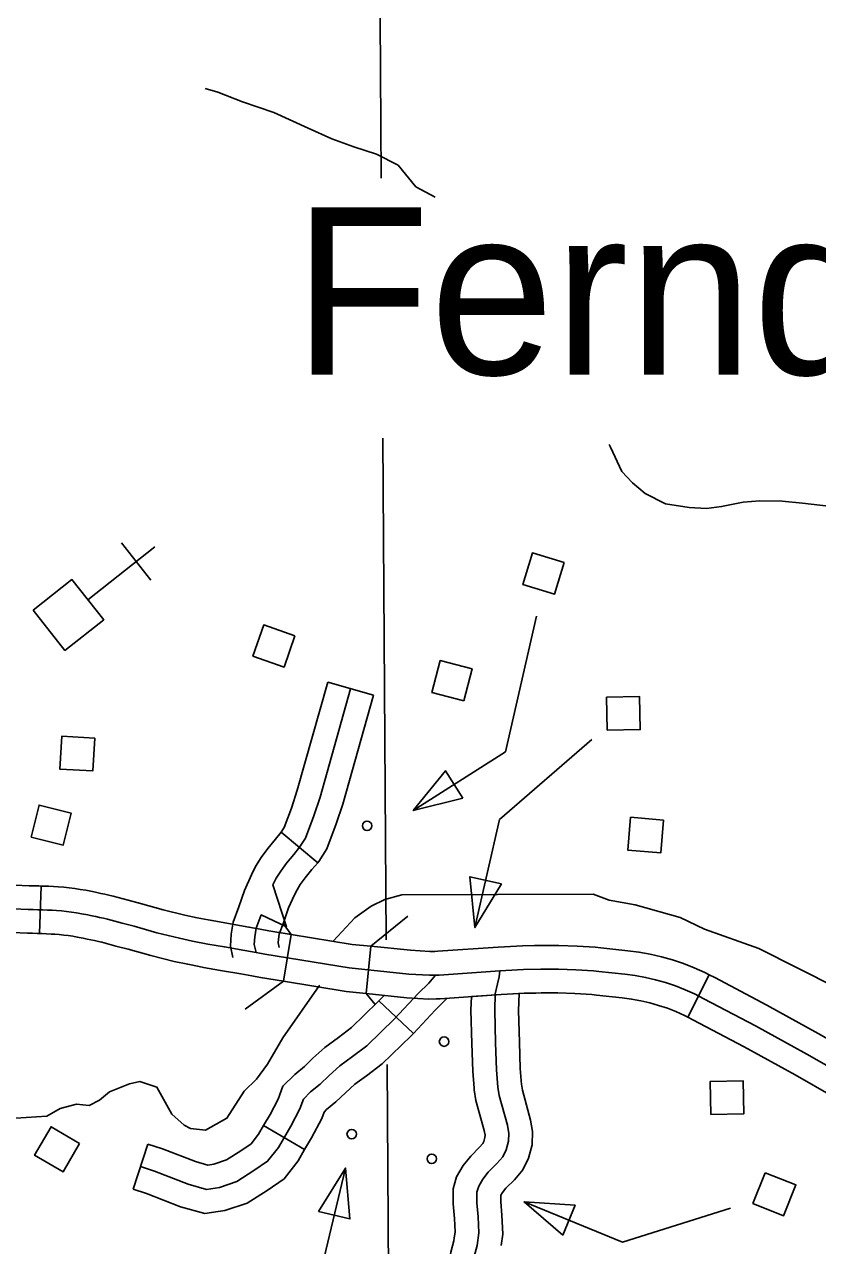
# Model space of a CAD drawing. Extents: x -19 to 366, y -4 to 359.
# Drawn here: x 138.181 to 138.656, y 193.279 to 194.009 of the extents above; entities that cross this region are included whole.
import ezdxf

# ---------------------------------------------------------------- set-up
doc = ezdxf.new("R2010")
doc.units = 0
for name, color, linetype in [('Level 24', 7, 'Continuous'), ('Level 31', 7, 'Continuous'), ('Level 32', 7, 'Continuous'), ('Level 35', 7, 'Continuous'), ('Level 38', 7, 'Continuous'), ('Level 5', 7, 'Continuous'), ('Level 56', 7, 'Continuous'), ('Level 57', 7, 'Continuous'), ('Level 60', 7, 'Continuous')]:
    doc.layers.add(name, color=color, linetype=linetype)

msp = doc.modelspace()

# ---------------------------------------------------------------- linework, layer by layer
at = {"layer": 'Level 31'}
for p, q in [((138.19013, 193.46572), (138.19117, 193.49411)), ((138.29108, 193.47388), (138.29108, 193.47388)), ((138.29108, 193.47388), (138.29108, 193.47388)), ((138.34075, 193.46521), (138.33619, 193.43717)), ((138.38563, 193.42984), (138.38853, 193.4581)), ((138.591, 193.44104), (138.57813, 193.41571)), ((138.57813, 193.41571), (138.57813, 193.41571))]:
    msp.add_line(p, q, dxfattribs=at)
for points in [[(138.19117, 193.49411), (138.18966, 193.49417), (138.18673, 193.49426), (138.18394, 193.49433), (138.17559, 193.49467), (138.16614, 193.49528), (138.16418, 193.49545), (138.16223, 193.49568), (138.16028, 193.49596), (138.15844, 193.49627), (138.15676, 193.49659), (138.15512, 193.49697), (138.15342, 193.4974), (138.15177, 193.49787), (138.15016, 193.49839), (138.14854, 193.49896), (138.14692, 193.49958), (138.1405, 193.5022), (138.1337, 193.50513), (138.12906, 193.50714), (138.11334, 193.51407), (138.11043, 193.51534), (138.10473, 193.51782), (138.10117, 193.51937)], [(138.19013, 193.46572), (138.18871, 193.46577), (138.18595, 193.46586), (138.183, 193.46593), (138.17409, 193.4663), (138.16395, 193.46695), (138.16125, 193.46719), (138.15859, 193.4675), (138.15593, 193.46788), (138.15338, 193.46831), (138.15088, 193.4688), (138.14841, 193.46936), (138.146, 193.46998), (138.14354, 193.47068), (138.14114, 193.47145), (138.13874, 193.47229), (138.13643, 193.47318), (138.12951, 193.476), (138.12244, 193.47905), (138.11769, 193.48111), (138.10195, 193.48804), (138.09911, 193.48928), (138.09339, 193.49176), (138.08982, 193.49332)], [(138.19117, 193.49411), (138.19259, 193.49406), (138.1955, 193.49394), (138.19844, 193.49381), (138.20128, 193.49366), (138.2047, 193.49336), (138.20796, 193.493), (138.21125, 193.49258), (138.2145, 193.4921), (138.21781, 193.49155), (138.2219, 193.49076), (138.22437, 193.49025), (138.22679, 193.48974), (138.22919, 193.48922), (138.23161, 193.48869), (138.23426, 193.48808), (138.24322, 193.48569), (138.25064, 193.48372), (138.26409, 193.47995), (138.27713, 193.47671), (138.28449, 193.47515), (138.29108, 193.47388)], [(138.31974, 193.45435), (138.31303, 193.45558), (138.30084, 193.45767), (138.29089, 193.45945), (138.28167, 193.46123), (138.27394, 193.46286), (138.26046, 193.46621), (138.2469, 193.47002), (138.23957, 193.47197), (138.23085, 193.47429), (138.22851, 193.47482), (138.22615, 193.47534), (138.22382, 193.47585), (138.22148, 193.47634), (138.21912, 193.47683), (138.21529, 193.47757), (138.21229, 193.47807), (138.20931, 193.47851), (138.2063, 193.47889), (138.2033, 193.47922), (138.20029, 193.47949), (138.19775, 193.47962), (138.19488, 193.47975), (138.19203, 193.47987), (138.18919, 193.47997), (138.18634, 193.48006), (138.18347, 193.48013), (138.17484, 193.48049)], [(138.29108, 193.47388), (138.29348, 193.47341), (138.30329, 193.47166), (138.31551, 193.46957), (138.32231, 193.46832), (138.32736, 193.46738), (138.34075, 193.46521)], [(138.28569, 193.44598), (138.27885, 193.4473), (138.27076, 193.44902), (138.25683, 193.45248), (138.24315, 193.45631), (138.23591, 193.45824), (138.22744, 193.4605), (138.22542, 193.46096), (138.22312, 193.46146), (138.22084, 193.46196), (138.21859, 193.46243), (138.21634, 193.4629), (138.21277, 193.46359), (138.21008, 193.46404), (138.20738, 193.46444), (138.20463, 193.46479), (138.20191, 193.46508), (138.1993, 193.46531), (138.19706, 193.46543), (138.19426, 193.46556), (138.19148, 193.46567), (138.19013, 193.46572)], [(138.38853, 193.4581), (138.37733, 193.45925), (138.34075, 193.46521)], [(138.42713, 193.44085), (138.42346, 193.44077), (138.41112, 193.44151), (138.37546, 193.44517), (138.32494, 193.45339), (138.31974, 193.45435)], [(138.48648, 193.45854), (138.47916, 193.45837), (138.46837, 193.4578), (138.46457, 193.45754), (138.42862, 193.45509), (138.42681, 193.45505), (138.42372, 193.45498), (138.41227, 193.45567), (138.38853, 193.4581)], [(138.591, 193.44104), (138.58834, 193.44239), (138.58202, 193.44521), (138.57561, 193.44772), (138.56906, 193.44993), (138.5624, 193.4518), (138.55568, 193.45336), (138.54888, 193.45459), (138.54224, 193.45545), (138.52616, 193.45723), (138.52267, 193.45752), (138.51187, 193.4582), (138.50098, 193.45857), (138.49005, 193.45862), (138.48648, 193.45854)], [(138.33619, 193.43717), (138.32251, 193.43939), (138.31717, 193.44038), (138.31055, 193.44159), (138.29839, 193.44367), (138.28829, 193.44548), (138.28569, 193.44598)], [(138.46554, 193.44337), (138.42926, 193.4409), (138.42713, 193.44085)], [(138.45034, 193.2725), (138.45199, 193.27925), (138.45316, 193.28668), (138.45263, 193.29637), (138.45193, 193.30473), (138.45196, 193.31097), (138.45301, 193.3147), (138.45542, 193.31893), (138.45875, 193.32296), (138.46392, 193.3282), (138.46747, 193.33223), (138.46943, 193.33645), (138.47089, 193.34158), (138.47099, 193.3462), (138.47016, 193.35103), (138.46524, 193.36891), (138.4644, 193.37388), (138.46362, 193.38425), (138.46313, 193.40041), (138.46255, 193.4198), (138.46294, 193.42975), (138.46416, 193.43557), (138.46517, 193.43975), (138.46554, 193.44337)], [(138.73178, 193.34113), (138.71616, 193.3533), (138.68718, 193.37205), (138.64926, 193.39352), (138.61865, 193.41044), (138.58775, 193.42675), (138.58222, 193.42957), (138.57653, 193.43211), (138.57075, 193.43437), (138.56487, 193.43635), (138.55887, 193.43804), (138.55281, 193.43944), (138.54669, 193.44055), (138.54054, 193.44135), (138.5248, 193.44309), (138.52165, 193.44335), (138.51118, 193.44401), (138.5007, 193.44436), (138.49019, 193.44442), (138.4797, 193.44417), (138.46923, 193.44362), (138.46554, 193.44337)], [(138.67932, 193.39282), (138.65619, 193.40592), (138.6254, 193.42294), (138.59428, 193.43937), (138.591, 193.44104)], [(138.33619, 193.43717), (138.3736, 193.43108), (138.38563, 193.42984)], [(138.48715, 193.43014), (138.48024, 193.42997), (138.47009, 193.42944), (138.46651, 193.42919), (138.4299, 193.4267), (138.42744, 193.42665), (138.4232, 193.42655), (138.40997, 193.42734), (138.38563, 193.42984)], [(138.44865, 193.42798), (138.44834, 193.41987), (138.44893, 193.39999), (138.44943, 193.3835), (138.4502, 193.37328)], [(138.47853, 193.37542), (138.47781, 193.385), (138.47733, 193.40084), (138.47676, 193.41974), (138.47716, 193.42981), (138.47009, 193.42944), (138.46651, 193.42919), (138.44865, 193.42798)], [(138.57813, 193.41571), (138.5761, 193.41674), (138.57104, 193.419), (138.56589, 193.42102), (138.56067, 193.42277), (138.55534, 193.42428), (138.54995, 193.42552), (138.54451, 193.42651), (138.53883, 193.42725), (138.52345, 193.42895), (138.52062, 193.42918), (138.51049, 193.42982), (138.50043, 193.43016), (138.49032, 193.43021), (138.48715, 193.43014)], [(138.57813, 193.41571), (138.58122, 193.41414), (138.6119, 193.39794), (138.64232, 193.38113), (138.66532, 193.3681)], [(138.4502, 193.37327), (138.45029, 193.37216), (138.45135, 193.36584), (138.45628, 193.34793), (138.45676, 193.34514), (138.45673, 193.3437), (138.45607, 193.34141), (138.45545, 193.34007), (138.45353, 193.33789), (138.44821, 193.3325), (138.44368, 193.32704), (138.4398, 193.32021), (138.43776, 193.31296), (138.43773, 193.30417), (138.43846, 193.29539), (138.4389, 193.28741), (138.43829, 193.28357)], [(138.46635, 193.27913), (138.46743, 193.28595), (138.46681, 193.29735), (138.46614, 193.30529), (138.46616, 193.30898), (138.46621, 193.30918), (138.46715, 193.31083), (138.4693, 193.31342), (138.47432, 193.31851), (138.47949, 193.32439), (138.48279, 193.33149), (138.48505, 193.33945), (138.48522, 193.34727), (138.48404, 193.35413), (138.47913, 193.37198), (138.47852, 193.3756), (138.47853, 193.37542)], [(138.5154, 193.21635), (138.50222, 193.21916), (138.4833, 193.22343), (138.4681, 193.22805), (138.45613, 193.23278), (138.44824, 193.23677), (138.44214, 193.24273), (138.43759, 193.25042), (138.43543, 193.25902), (138.43517, 193.2665), (138.43637, 193.27516), (138.43805, 193.28204), (138.43829, 193.28357)]]:
    msp.add_lwpolyline(points, dxfattribs=at)
at = {"layer": 'Level 32'}
for p, q in [((138.36261, 193.61594), (138.38995, 193.60825)), ((138.33485, 193.52629), (138.35665, 193.50807)), ((138.41395, 193.40602), (138.39326, 193.42549)), ((138.3488, 193.3365), (138.3243, 193.35089)), ((138.24616, 193.31282), (138.25501, 193.33982))]:
    msp.add_line(p, q, dxfattribs=at)
for points in [[(138.36261, 193.61594), (138.34445, 193.55138), (138.34087, 193.54074), (138.33658, 193.52911), (138.33439, 193.52574), (138.33485, 193.52629)], [(138.37628, 193.61209), (138.35803, 193.54719), (138.35426, 193.53602), (138.34936, 193.5227), (138.34583, 193.51727), (138.34226, 193.51301), (138.33803, 193.5078), (138.33448, 193.50307), (138.33184, 193.49883), (138.32987, 193.49485), (138.33791, 193.46963), (138.32281, 193.47684), (138.3198, 193.46889), (138.31903, 193.46379), (138.31872, 193.45916), (138.31974, 193.45435)], [(138.38995, 193.60825), (138.3716, 193.543), (138.36766, 193.53129), (138.36213, 193.51628), (138.35727, 193.50881), (138.35664, 193.50807)], [(138.33485, 193.52629), (138.33129, 193.52204), (138.32684, 193.51654), (138.32276, 193.51111), (138.31941, 193.50575), (138.31702, 193.50089), (138.31275, 193.49139), (138.30944, 193.48164), (138.30598, 193.47251), (138.3049, 193.46533), (138.30442, 193.45814), (138.30585, 193.4514)], [(138.35665, 193.50807), (138.35323, 193.50398), (138.34923, 193.49906), (138.34621, 193.49503), (138.34427, 193.49192), (138.34273, 193.4888), (138.33922, 193.48098), (138.33618, 193.47204), (138.33362, 193.46528), (138.33317, 193.46225), (138.33303, 193.46017), (138.33364, 193.4573)], [(138.25059, 193.32632), (138.25898, 193.32357), (138.27906, 193.31585), (138.29, 193.31271), (138.29781, 193.31387), (138.30831, 193.31742), (138.31851, 193.32397), (138.32666, 193.32952), (138.33309, 193.3378), (138.34055, 193.35051), (138.34602, 193.36084), (138.34814, 193.36668), (138.35242, 193.37097), (138.35813, 193.37562), (138.36351, 193.38086), (138.36981, 193.3866), (138.37748, 193.39214), (138.38605, 193.39864), (138.40253, 193.41461), (138.41678, 193.42976), (138.42313, 193.43604), (138.42713, 193.44085)], [(138.3243, 193.35089), (138.32814, 193.35743), (138.333, 193.36661), (138.33586, 193.37448), (138.34288, 193.38152), (138.34867, 193.38623), (138.35377, 193.3912), (138.36083, 193.39764), (138.36903, 193.40356), (138.37678, 193.40944), (138.3924, 193.42458), (138.39326, 193.42549)], [(138.39326, 193.42549), (138.39632, 193.42875)], [(138.41395, 193.40602), (138.42695, 193.41984), (138.43398, 193.4268)], [(138.3488, 193.3365), (138.35296, 193.34358), (138.35903, 193.35506), (138.36042, 193.35887), (138.36196, 193.36042), (138.36759, 193.365), (138.37326, 193.37053), (138.37878, 193.37556), (138.38593, 193.38072), (138.39531, 193.38784), (138.41265, 193.40464), (138.41395, 193.40602)], [(138.25501, 193.33982), (138.26375, 193.33695), (138.28358, 193.32933), (138.29096, 193.32722), (138.29446, 193.32774), (138.30211, 193.33032), (138.31067, 193.33581), (138.31681, 193.34), (138.32131, 193.34579), (138.3243, 193.35089)], [(138.24616, 193.31282), (138.25422, 193.31018), (138.27455, 193.30237), (138.28905, 193.29821), (138.30115, 193.30001), (138.31451, 193.30452), (138.32635, 193.31212), (138.33651, 193.31905), (138.34487, 193.32982), (138.3488, 193.3365)]]:
    msp.add_lwpolyline(points, dxfattribs=at)
at = {"layer": 'Level 35'}
for points in [[(138.42701, 193.90607), (138.41542, 193.91222), (138.40473, 193.92507), (138.39192, 193.9318), (138.37822, 193.93605), (138.36507, 193.94088), (138.35094, 193.9472), (138.33032, 193.9566), (138.31166, 193.96302), (138.29679, 193.96876), (138.28937, 193.97106)], [(138.71714, 193.70334), (138.71132, 193.7047), (138.70463, 193.70815), (138.69127, 193.71393), (138.67682, 193.71816), (138.66239, 193.72125), (138.64686, 193.72299), (138.63455, 193.72424), (138.62132, 193.72452), (138.61132, 193.72373), (138.59835, 193.72098), (138.5893, 193.71983), (138.5789, 193.72055), (138.56468, 193.7227), (138.55263, 193.72888), (138.54512, 193.73516), (138.53873, 193.74203), (138.53178, 193.75648), (138.53112, 193.75812)], [(138.36594, 193.46111), (138.37894, 193.47504), (138.38864, 193.48204), (138.39689, 193.48597), (138.40704, 193.4888), (138.52152, 193.48923), (138.53103, 193.4856), (138.54658, 193.48283), (138.57354, 193.47532), (138.58802, 193.46836), (138.62071, 193.45677), (138.66722, 193.43328), (138.67711, 193.42965), (138.70255, 193.42249), (138.71322, 193.41774), (138.72128, 193.41067), (138.74085, 193.37706)], [(138.11746, 193.38292), (138.12853, 193.37356), (138.15373, 193.35881), (138.17608, 193.35539), (138.19458, 193.35647), (138.20243, 193.36115), (138.21221, 193.3636), (138.21978, 193.36297), (138.22615, 193.36611), (138.23211, 193.37115), (138.24411, 193.3759), (138.25014, 193.37714), (138.2604, 193.3739), (138.26937, 193.35774), (138.27667, 193.35103), (138.28048, 193.3492), (138.28956, 193.34822), (138.30229, 193.35526), (138.31259, 193.37138), (138.32001, 193.37871), (138.32666, 193.38755), (138.33583, 193.40327), (138.35758, 193.43438), (138.35791, 193.43473)]]:
    msp.add_lwpolyline(points, dxfattribs=at)
at = {"layer": 'Level 38'}
for points in [[(138.38853, 193.4581), (138.41056, 193.47604)], [(138.33607, 193.47171), (138.34075, 193.46521)], [(138.33619, 193.43717), (138.31314, 193.42056)], [(138.39101, 193.42323), (138.38563, 193.42984)]]:
    msp.add_lwpolyline(points, dxfattribs=at)
at = {"layer": 'Level 5'}
for points in [[(138.39407, 194.01298), (138.39469, 193.91744)], [(138.39569, 193.76199), (138.39763, 193.46198)], [(138.39812, 193.38738), (138.39994, 193.10547)]]:
    msp.add_lwpolyline(points, dxfattribs=at)
at = {"layer": 'Level 56'}
for points in [[(138.5041, 193.68756), (138.49842, 193.66868), (138.47949, 193.67437), (138.48516, 193.69325)], [(138.34304, 193.64363), (138.33649, 193.62504), (138.31784, 193.63162), (138.3244, 193.65021)], [(138.44403, 193.60479), (138.42495, 193.60976), (138.42994, 193.62889), (138.44901, 193.62392)], [(138.52985, 193.58731), (138.52951, 193.60702), (138.54928, 193.60736), (138.54962, 193.58765)], [(138.22318, 193.58258), (138.22205, 193.5629), (138.20231, 193.56403), (138.20344, 193.58371)], [(138.44349, 193.54669), (138.43315, 193.56301), (138.41385, 193.53934)], [(138.1852, 193.52332), (138.1899, 193.54247), (138.2091, 193.53776), (138.2044, 193.51861)], [(138.56358, 193.53359), (138.56189, 193.51395), (138.54219, 193.51565), (138.54388, 193.53529)], [(138.46656, 193.49538), (138.44773, 193.49969), (138.45069, 193.46929)], [(138.59188, 193.35755), (138.59154, 193.37726), (138.61131, 193.3776), (138.61165, 193.35789)], [(138.21418, 193.34021), (138.20427, 193.32317), (138.18718, 193.3331), (138.19708, 193.35014)], [(138.35713, 193.29959), (138.37591, 193.29506), (138.37332, 193.32549)], [(138.62447, 193.32267), (138.64278, 193.31536), (138.63545, 193.297), (138.61714, 193.30431)], [(138.50337, 193.28535), (138.51065, 193.30325), (138.48017, 193.30521)]]:
    msp.add_lwpolyline(points, close=True, dxfattribs=at)
for points in [[(138.41385, 193.53934), (138.46911, 193.57437), (138.48754, 193.65548)], [(138.45069, 193.46929), (138.46543, 193.53381), (138.5207, 193.58174)], [(138.37332, 193.32549), (138.36042, 193.27203), (138.307, 193.22963)], [(138.48017, 193.30521), (138.53912, 193.28125), (138.6036, 193.30153)]]:
    msp.add_lwpolyline(points, dxfattribs=at)
for centre in [(138.38621, 193.53012), (138.43227, 193.40108), (138.377, 193.34577), (138.4249, 193.33102)]:
    msp.add_circle(centre, 0.00284, dxfattribs=at)
at = {"layer": 'Level 57'}
for p, q in [((138.2591, 193.69691), (138.2191, 193.66527)), ((138.23914, 193.69924), (138.25677, 193.67696))]:
    msp.add_line(p, q, dxfattribs=at)
msp.add_lwpolyline([(138.18639, 193.65899), (138.20956, 193.67733), (138.22858, 193.65329), (138.20541, 193.63496)], close=True, dxfattribs=at)
at = {"layer": 'Level 60'}
for points in [[(146.77834, 1.69699), (146.57878, 10.31313), (146.37852, 18.92942), (146.17757, 27.54584), (145.97591, 36.16241), (145.77356, 44.77911), (145.57052, 53.39596), (145.36679, 62.01295), (145.16236, 70.63008), (144.95724, 79.24735), (144.75142, 87.86477), (144.54492, 96.48232), (144.33773, 105.10002), (144.12986, 113.71787), (143.92129, 122.33585), (143.71204, 130.95398), (143.5021, 139.57225), (143.29148, 148.19067), (143.08018, 156.80923), (142.8682, 165.42794), (142.65553, 174.04679), (142.44218, 182.66579), (142.22816, 191.28493), (142.01345, 199.90421), (141.79807, 208.52365), (141.58202, 217.14322), (141.36528, 225.76295), (141.14788, 234.38282), (140.9298, 243.00284), (140.71105, 251.623), (140.49162, 260.24332), (140.27153, 268.86377), (140.05077, 277.48438), (139.82934, 286.10514), (139.60724, 294.72604), (139.38447, 303.34709), (139.16105, 311.96829), (138.93695, 320.58964), (138.7122, 329.21114), (138.48678, 337.83278), (138.2607, 346.45458)], [(139.44064, 1.53154), (139.25106, 10.14733), (139.06082, 18.76327), (138.86992, 27.37935), (138.67836, 35.99557), (138.48613, 44.61194), (138.29325, 53.22845), (138.09971, 61.84511), (137.9055, 70.46191), (137.71065, 79.07885), (137.51513, 87.69595), (137.31896, 96.31318), (137.12214, 104.93057), (136.92466, 113.54809), (136.72653, 122.16577), (136.52775, 130.78359), (136.32832, 139.40156), (136.12824, 148.01968), (135.9275, 156.63794), (135.72612, 165.25636), (135.5241, 173.87492), (135.32143, 182.49362), (135.11811, 191.11248), (134.91415, 199.73149), (134.70954, 208.35064), (134.50429, 216.96995), (134.2984, 225.5894), (134.09187, 234.209), (133.8847, 242.82876), (133.6769, 251.44866), (133.46845, 260.06872), (133.25937, 268.68892), (133.04965, 277.30928), (132.8393, 285.92978), (132.62831, 294.55044), (132.41669, 303.17125), (132.20444, 311.79221), (131.99156, 320.41333), (131.77805, 329.0346), (131.56391, 337.65601), (131.34914, 346.27759)], [(0, 189.51617), (7.11214, 189.52059), (14.22427, 189.53386), (21.33637, 189.55597), (28.44845, 189.58693), (35.56048, 189.62672), (42.67245, 189.67537), (49.78436, 189.73285), (56.89619, 189.79918), (64.00793, 189.87436), (71.11958, 189.95838), (78.23111, 190.05124), (85.34253, 190.15294), (92.45381, 190.26349), (99.56495, 190.38288), (106.67593, 190.51112), (113.78675, 190.6482), (120.89739, 190.79412), (128.00785, 190.94888), (135.11811, 191.11248), (142.22816, 191.28493), (149.33799, 191.46621), (156.44759, 191.65634), (163.55694, 191.85531), (170.66605, 192.06312), (177.77489, 192.27977), (184.88345, 192.50526), (191.99173, 192.73959), (199.09971, 192.98276), (206.20739, 193.23477), (213.31474, 193.49561), (220.42177, 193.7653), (227.52845, 194.04382), (234.63479, 194.33118), (241.74076, 194.62738), (248.84635, 194.93241), (255.95157, 195.24628), (263.05638, 195.56898), (270.16079, 195.90052), (277.26478, 196.24089), (284.36834, 196.5901), (291.47147, 196.94814), (298.57414, 197.31501), (305.67635, 197.69072), (312.77809, 198.07525), (319.87934, 198.46862), (326.9801, 198.87082), (334.08035, 199.28185), (341.18009, 199.7017)]]:
    msp.add_spline(points, degree=3, dxfattribs=at)

# ---------------------------------------------------------------- texts
at = {"layer": 'Level 24'}
msp.add_text('Ferndale', height=0.1, dxfattribs=at).set_placement((138.34207, 193.79994))

doc.saveas('drawing.dxf')
